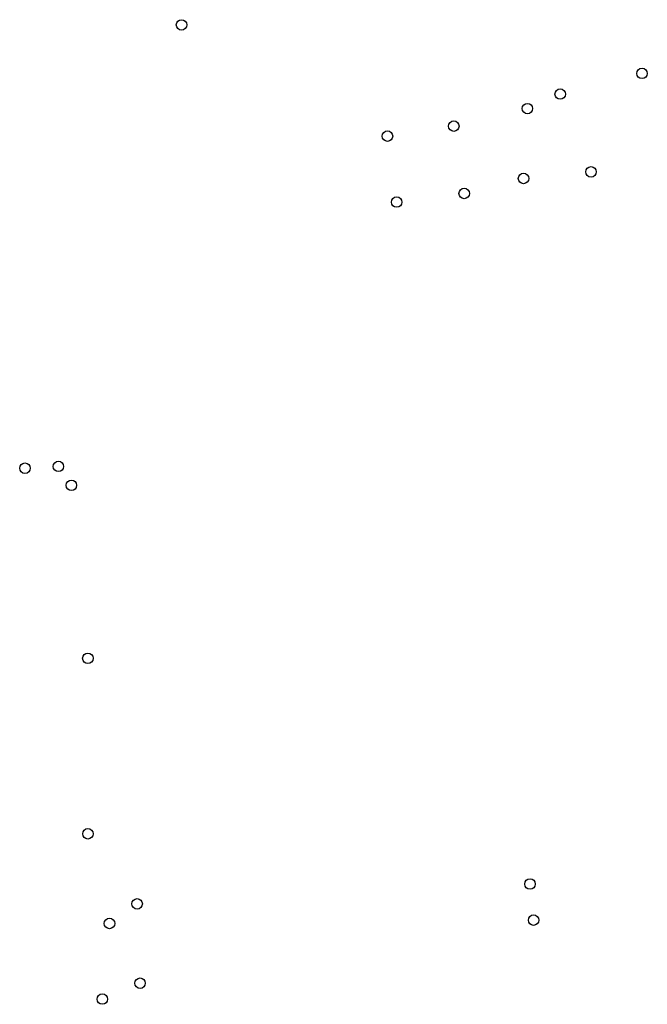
# Model space of a CAD drawing. Extents: x 154324 to 155744, y 382937 to 384188.
# Drawn here: x 155168.6 to 155227.1, y 383633.4 to 383725.3 of the extents above; entities that cross this region are included whole.
import ezdxf

# ---------------------------------------------------------------- set-up
doc = ezdxf.new("R2010")
doc.units = 0
doc.layers.add('IMGEO_Boom', color=7, linetype='Continuous')

msp = doc.modelspace()

# ---------------------------------------------------------------- linework, layer by layer
at = {"layer": 'IMGEO_Boom'}
for centre in [(155183.715, 383724.775), (155226.621, 383720.257), (155218.996, 383718.329), (155215.942, 383716.973), (155209.08, 383715.342), (155202.904, 383714.404), (155215.581, 383710.458), (155221.868, 383711.076), (155210.052, 383709.063), (155203.764, 383708.259), (155169.13, 383683.441), (155172.244, 383683.609), (155173.455, 383681.845), (155174.99, 383665.712), (155174.996, 383649.347), (155216.184, 383644.661), (155179.58, 383642.81), (155177.006, 383640.986), (155216.517, 383641.292), (155179.855, 383635.411), (155176.34, 383633.934)]:
    msp.add_circle(centre, 0.489, dxfattribs=at)

doc.saveas('drawing.dxf')
